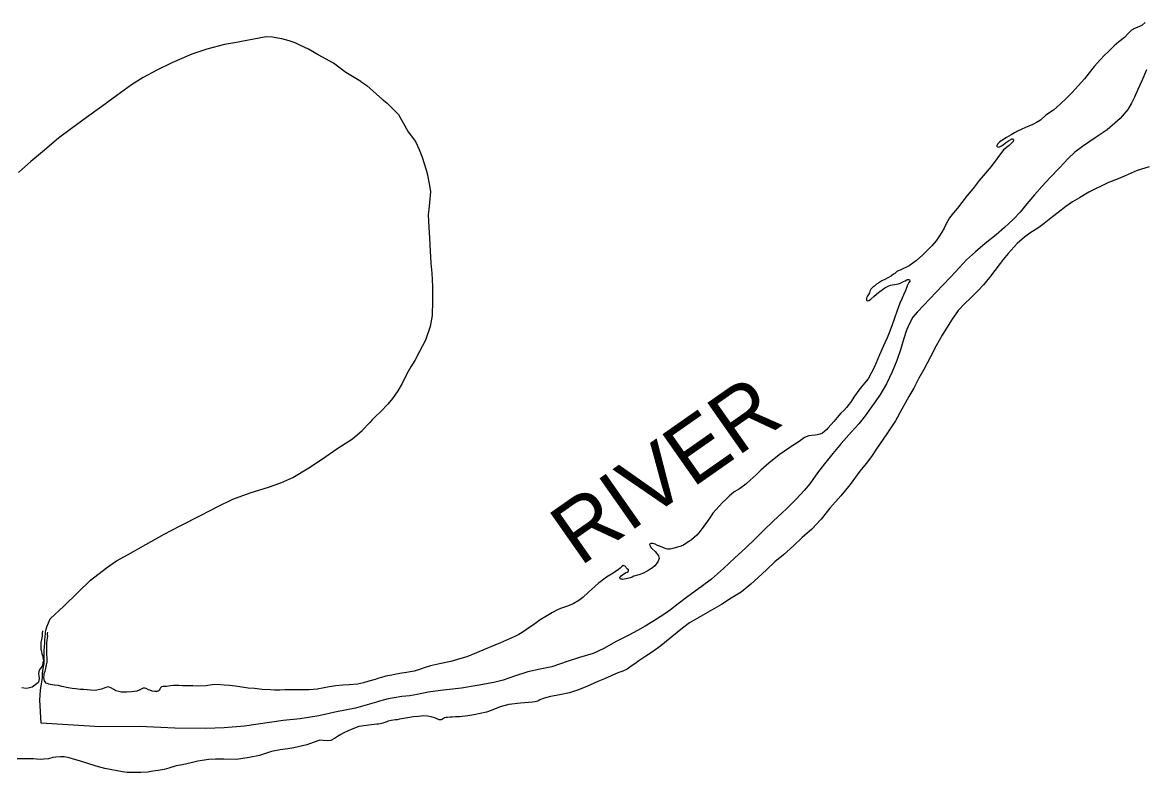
# Model space of a CAD drawing. Extents: x -83719 to 153526, y -11835 to 11446.
# Drawn here: x 475 to 860.1, y -2.5 to 255.3 of the extents above; entities that cross this region are included whole.
import ezdxf

# ---------------------------------------------------------------- set-up
doc = ezdxf.new("R2010")
doc.units = 0
doc.layers.add('Level 2', color=7, linetype='Continuous')
doc.layers.add('Level 9', color=7, linetype='Continuous')

msp = doc.modelspace()

# ---------------------------------------------------------------- linework, layer by layer
at = {"layer": 'Level 2'}
for points in [[(591.24, 234.94), (586.1, 238.05), (581.83, 241.27), (576.6, 244.13), (573.31, 246.02), (570.56, 247.36), (568.67, 248.2), (566.64, 248.93), (564.05, 249.64), (562.04, 249.98), (560.94, 250.17), (558.67, 250.26), (547.81, 248.22), (544.39, 247.7), (538.38, 246.09), (533.21, 244.31), (526.35, 241.36), (521.14, 238.85), (516.42, 236.35), (512.51, 233.77), (507.43, 230.19), (502.23, 226.37), (496.99, 222.62), (491.89, 218.77), (487.37, 215.47), (481.87, 210.74), (477.88, 207.46), (473.67, 203.74)], [(861.13, 238.92), (859.49, 235.2), (858.14, 232.19), (856.91, 229.52), (855.87, 227.49), (854.69, 225.36), (852.04, 222.22), (847.58, 218.39), (843.39, 215.61), (839.11, 212.59), (836.46, 210.65), (834.22, 208.52), (831.17, 205.3), (827.97, 201.95), (825.28, 198.97), (822.66, 196.06), (820.01, 192.92), (817.66, 190.05), (815.32, 187.52), (812.33, 184.77), (809.47, 182.32), (805.62, 179.35), (802.33, 176.49), (799.2, 173.67), (796.68, 170.97), (793.86, 167.85), (791.04, 164.91), (788.9, 162.65), (786.51, 160.18), (784.56, 158.09), (782.26, 155.66), (780.87, 153.95), (779.28, 151.17), (778.54, 149.15), (777.73, 146.69), (776.64, 142.72), (775.3, 139.12), (773.74, 135.17), (771.78, 131.05), (769.45, 127.18), (766.92, 123.64), (764.48, 120.13), (762.29, 117.31), (759.8, 114.53), (756.2, 110.53), (753.4, 107.19), (750.43, 103.57), (748.08, 100.47), (745.41, 96.73), (743.51, 94.44), (740.75, 91.49), (737.31, 88.06), (736.01, 86.83), (732.83, 83.94), (729.45, 80.58), (726.79, 77.94), (723.35, 74.61), (719.74, 71.24), (715.84, 67.63), (711.71, 63.95), (708.15, 61.35), (703.54, 58.02), (700.24, 55.49), (697.63, 53.46), (695.31, 51.86), (691.51, 49.42), (688.85, 47.81), (686.3, 46.38), (683.31, 44.73), (678.87, 42.57), (674.67, 40.12), (671.05, 38.46), (666.29, 37.09), (662.4, 35.79), (656.86, 33.84), (652.82, 33.03)], [(591.24, 234.94), (593.24, 233.62), (595.59, 231.55), (598.55, 228.86), (600.29, 227.47), (602.24, 225.52), (604.15, 223.57), (607.54, 217.71), (609.99, 214.31), (611.32, 211.64), (612.33, 208.96), (613.71, 204.59), (614.15, 202.9), (614.38, 201.64), (614.5, 200.98), (614.84, 199.22), (615.2, 197.02), (614.86, 193.41), (614.59, 191.03), (614.41, 189.09), (614.62, 184.79), (614.78, 181.26), (614.91, 178.89), (615.28, 172.49), (615.63, 169.06), (615.82, 164.53), (615.88, 159.59), (615.68, 154.58), (615.08, 150.79), (613.47, 146.04), (611.41, 142.14), (609.79, 139.13), (608.42, 136.89), (607.05, 134.55), (605.47, 131.17), (603.94, 128.66), (602.11, 126.04), (600.46, 124.13), (598.13, 121.63), (596.15, 119.7), (595.17, 118.68), (594.3, 117.85)], [(596.64, 21.75), (589.39, 19.69), (582.87, 18.4), (576.85, 16.99), (570.45, 15.96), (564.54, 15.46), (551.31, 13.5), (544.3, 12.86), (538.04, 12.71), (527.38, 12.77), (515.16, 13.39), (501.71, 13.19), (481.44, 14.46), (480.94, 22.43), (481.19, 25.81), (481.66, 28.66), (481.91, 30.21), (481.93, 31.54), (481.96, 32.61), (482.22, 33.89), (482.45, 35), (482.43, 35.53), (482.47, 36.47), (482.43, 37.6), (482.44, 38.17), (482.47, 39.34), (482.55, 40.82), (482.65, 42.02), (482.71, 43.22), (482.84, 44.2), (482.94, 45.3), (482.95, 45.84), (483.03, 46.38), (483.39, 47.62), (484.57, 50.3), (489.25, 54.74), (493.99, 59.44), (498.38, 63.67), (503.83, 67.87), (507.29, 70.29), (511.31, 72.4), (517.39, 75.88), (523.74, 79.44), (528.91, 82.16), (536.34, 85.99), (542.11, 88.89), (547.29, 91.41), (553.18, 93.65), (559.54, 95.57), (563.72, 97.12), (567.83, 98.93), (573.35, 102.26), (577.75, 105.08), (583.35, 108.95), (588.37, 112.19), (591.64, 115.01), (594.3, 117.85)], [(652.82, 33.03), (648.54, 32.11), (644.02, 30.59), (640.16, 29.32), (636.92, 28.43), (631.15, 27.38), (625.82, 26.57), (622.76, 26.18), (618.55, 25.74), (614.33, 25.12), (610.59, 24.39), (608.07, 23.92), (605.28, 23.61), (602.7, 23.21), (600.67, 22.89), (597.6, 22.04), (596.64, 21.75)]]:
    msp.add_lwpolyline(points, dxfattribs=at)
at = {"layer": 'Level 9'}
for points in [[(859.56, 254.36), (858.44, 253.77), (856.93, 253.16), (855.94, 252.63), (854.68, 251.36), (853.51, 250.1), (851.52, 248.57), (849.92, 247.26), (848.01, 245.31), (846.55, 243.9), (845.22, 242.56), (843.05, 240.07), (841.44, 237.92), (839.73, 235.87), (837.56, 233.51), (835.52, 231.22), (833.45, 229.1), (831.57, 227.24), (829.19, 225.11), (826.54, 223.34), (824.62, 221.65), (823.31, 220.88), (822.09, 220.21), (820.71, 219.64), (819.46, 219.14), (818.04, 218.47), (816.8, 217.87), (815.78, 217.34), (814.63, 216.68), (813.84, 216.22), (812.96, 215.7), (812.07, 215.14), (811.61, 214.83), (811.19, 214.52), (810.57, 214.06), (809.89, 213.41), (809.67, 212.91), (809.7, 212.74), (809.74, 212.64), (809.88, 212.48), (810.31, 212.36), (810.81, 212.57), (811.27, 212.88), (811.63, 213.09), (811.79, 213.23), (812.64, 213.92), (813.36, 214.34), (813.72, 214.58), (814.44, 215), (814.64, 215.14), (814.87, 215.25), (815.03, 215.22), (815.34, 214.83), (815.29, 214.29), (813.86, 212.92), (812, 211.5), (807.76, 205.74), (803.65, 200.93), (801.56, 198.2), (799.49, 195.81), (797.69, 193.43), (796.11, 191.48), (794.75, 189.84), (793.47, 188.14), (792.79, 187.09), (792.03, 185.63), (791.56, 184.62), (790.77, 183.19), (789.77, 181.63), (788.78, 180.24), (787.36, 178.49), (785.67, 176.78), (784.21, 175.37), (782.06, 173.45), (779.58, 171.64), (776.68, 170.3), (775.37, 169.66), (774.59, 169.04), (774.23, 168.76), (773.51, 168.24), (772.26, 167.54), (771.38, 167.05), (770.16, 166.42), (769.14, 165.82), (768.39, 165.27), (767.61, 164.68), (766.96, 164.2), (766.53, 163.75), (766.34, 163.48), (766.21, 163.24), (766.06, 162.8), (765.9, 162.4), (765.62, 161.79), (765.3, 161.31), (765.14, 161.01), (764.95, 160.5), (764.89, 160.24), (764.94, 159.84), (764.97, 159.74), (765.41, 159.62), (765.74, 159.66)], [(860.57, 255.26), (859.56, 254.36)], [(862.03, 205.69), (857.87, 204.38), (853.79, 202.6), (851.32, 201.5), (848.06, 200.21), (841.31, 196.96), (838.04, 194.94), (835.71, 193.61), (833.42, 192.04), (830.68, 189.97), (828.75, 188.48), (825.98, 186.2), (824.05, 184.78), (820.97, 182.9), (819.15, 181.45), (816.7, 179.28), (813.53, 175.86), (811.82, 173.77), (810.82, 172.41), (809.02, 169.99), (807.15, 167.64), (805.05, 165.15), (803.11, 163.03), (801.91, 161.73), (800.71, 160.66), (798.6, 158.6), (796.36, 156.27), (794.28, 153.28), (792.97, 151.11), (790.92, 147.78), (788.89, 144.19), (786.92, 140.33), (784.64, 136.03), (782.92, 132.98), (781.18, 129.59), (779.46, 126.68), (777.04, 122.37), (774.81, 118.34), (771.93, 113.89)], [(765.74, 159.66), (766.3, 160.11), (767.57, 161.18), (769, 162.48), (771.26, 164.01), (772.11, 164.53), (772.53, 164.75), (773.1, 164.96), (773.69, 165.11), (774.59, 165.2), (775.25, 165.29), (775.88, 165.4), (776.64, 165.72), (777.43, 166.15), (777.66, 166.25), (778.18, 166.5), (778.77, 166.78), (778.97, 166.89), (779.24, 166.96), (779.47, 166.97), (779.6, 166.9), (779.67, 166.81), (779.78, 166.64), (779.85, 166.44), (779.4, 165.9), (778.86, 164.78), (778.4, 163.37), (777.7, 161.88), (777.17, 160.56), (776.35, 158.74), (775.49, 156.31), (774.37, 153.31), (773.56, 151.05), (772.66, 148.56), (772.03, 146.94), (771.25, 145.22), (769.36, 141.06), (767.64, 136.91), (765.48, 132.85), (763.6, 130.63), (762.32, 128.96), (760.84, 126.85), (759.43, 124.71), (758.85, 123.99), (757.98, 122.93), (757.07, 121.91), (756.13, 120.98), (754.8, 119.54), (753.68, 118.14), (752.8, 117.12), (751.67, 115.85), (751.25, 115.37), (750.6, 114.79), (749.78, 114.17), (749.52, 113.99), (748.93, 113.78), (747.94, 113.55), (747.27, 113.43), (746.18, 113.3), (745.11, 113.24), (743.6, 112.6), (741.8, 111.28), (738.59, 109.16), (734.86, 106.72), (731.31, 103.86), (728.57, 101.42), (727.02, 99.87), (725, 97.95), (723.41, 96.64), (721.28, 95.05), (719.48, 93.93), (717.69, 92.48), (716.62, 91.35), (715.48, 90.25), (714.45, 89.12), (712.18, 86.69), (711.31, 85.37), (710.25, 83.87), (709, 82.23), (707.78, 80.5), (706.58, 79.13), (705.74, 78.27), (704.8, 77.45), (704.14, 77), (703.19, 76.4), (702.01, 75.7), (701.25, 75.35), (699.57, 74.87), (698.35, 74.54), (697.45, 74.31), (696.59, 74.26), (696.05, 74.38), (695.48, 74.63), (694.74, 74.97), (693.83, 75.28), (693.16, 75.53), (692.35, 76.01), (691.98, 76.1), (691.51, 76.19), (691.21, 76.18), (690.94, 76.18)], [(771.93, 113.89), (768.34, 108.79), (766.58, 106.07), (764.74, 103.75), (762.65, 101.03), (759.27, 96.5), (756.07, 92.6), (752.32, 88.37), (749.32, 84.61), (746.15, 81.19), (742.8, 78.26), (739.91, 75.52), (736.43, 72.35), (733.43, 69.87), (730.63, 67.29), (727.58, 64.4), (725.17, 62.3), (721.81, 59.54), (718.44, 57.42), (715.1, 55.29), (710.34, 52.56), (707.32, 50.84), (704.17, 48.96), (701.76, 47.12), (699.83, 45.6), (697.42, 43.74), (694.26, 41.11), (691.38, 38.97), (689.12, 37.51), (686.7, 35.94), (685.33, 34.93), (684.12, 34.03), (682.65, 33.06), (681.23, 32.39), (679.45, 31.74), (677.18, 30.78), (674.94, 29.75), (672.61, 28.75), (670.1, 27.65), (668.23, 26.83), (665.62, 25.86), (662.88, 24.95), (659.6, 24.23), (656.39, 23.68), (653.84, 22.98), (652.76, 22.48), (652, 22.03), (651.08, 21.8), (650.18, 21.71), (646.03, 21.4), (642.01, 20.86), (639.1, 20.11), (636.04, 18.89), (634.35, 18.32), (632.27, 17.83), (630.05, 17.4), (628, 17.04), (625.17, 16.7), (623.71, 16.63), (622.65, 16.6), (621.88, 16.58), (620.95, 16.49), (620.39, 16.44), (620.02, 16.3), (619.66, 16.12), (619.3, 15.81), (618.78, 15.6), (618.18, 15.68), (616.9, 16.18), (615.42, 16.64), (614.08, 16.94), (612.91, 16.97), (610.99, 16.82), (609.33, 16.61), (607.4, 16.33), (604.52, 15.85), (603.76, 15.66), (603.13, 15.58), (601.7, 15.41), (600.64, 15.21), (600.11, 14.96), (599.49, 14.75), (598.83, 14.53), (597.9, 14.3), (597.31, 14.15), (596.74, 14.17)], [(690.94, 76.18), (690.65, 76.13), (690.48, 75.96), (690.42, 75.86), (690.6, 75.43), (690.84, 74.9), (691.32, 74.42), (692.35, 73.44), (692.73, 72.92), (693.11, 72.46), (693.42, 71.97), (693.67, 71.07), (693.52, 70.44), (693.4, 70.1), (692.95, 69.45), (692.21, 68.56), (691.39, 67.91), (689.92, 66.9), (688.35, 66.02), (687.06, 65.56), (686.66, 65.48), (685.04, 64.94), (684.42, 64.68), (683.79, 64.43), (682.4, 64.13), (681.71, 63.91), (681.24, 63.9), (680.91, 63.96), (680.61, 63.98), (680.34, 64.11), (680.16, 64.5), (680.26, 64.64), (680.68, 65.09), (681.07, 65.43), (681.59, 65.81), (682.12, 66.19), (682.41, 66.3), (682.71, 66.37), (683.07, 66.65), (683.2, 66.89), (683.16, 67.15), (682.75, 67.48), (682.51, 67.74), (682.2, 68.16), (681.99, 68.39), (681.72, 68.58), (681.29, 68.64), (680.73, 68.22), (680.28, 67.71), (679.72, 67.26), (678.58, 66.46), (677.27, 65.63), (675.6, 64.62), (674.65, 63.96), (673.54, 63.09), (672.82, 62.57), (671.62, 61.4), (669.37, 59.51), (667.49, 57.66), (666.15, 56.65), (664.12, 55.5), (662.17, 54.64), (659.83, 53.88), (658.58, 53.28), (657.1, 52.47), (654.81, 51.14), (652.87, 49.95), (651.01, 48.57), (648.17, 46.62), (646.63, 45.62), (645.51, 44.98), (644.16, 44.28), (642.25, 43.5), (639.19, 42.14), (637.22, 41.32), (633.89, 39.97), (630.96, 38.62), (627.67, 37.3), (625.52, 36.67), (622.18, 35.68), (618.21, 34.87), (615.13, 34.19), (613.31, 33.57), (611.4, 32.89), (609.55, 32.34), (606.93, 31.84), (605.34, 31.66), (603.42, 31.31), (601.83, 31), (599.87, 30.58), (598.32, 30.2), (597.43, 29.95), (596.17, 29.48)], [(481.94, 46.27), (481.8, 45.33), (481.73, 44.43), (481.65, 43.86), (481.54, 43.28), (481.31, 42.17), (481.3, 41.54), (481.29, 40.74), (481.38, 39.94), (481.43, 39.57), (481.55, 38.94), (481.63, 38.48), (481.93, 37.69), (482.22, 35.89), (482.01, 35.19), (481.84, 34.31), (481.43, 33.56), (480.8, 32.71), (480.47, 31.56), (480.6, 30.63), (480.72, 30.07), (480.7, 29.7), (480.47, 28.62), (480.18, 28.28), (479.63, 27.76), (478.78, 27.23), (478.29, 26.88), (476.94, 26.46), (476.28, 26.37), (474.77, 26.65)], [(483.34, 40.17), (483.38, 40.91), (483.36, 41.64), (483.35, 42.08), (483.55, 42.95), (483.66, 43.69), (483.7, 44.36), (483.66, 44.73), (483.67, 45.33), (483.72, 45.7)], [(596.17, 29.48), (594.01, 28.93), (592.16, 28.37), (590.08, 27.9), (587.25, 27.7), (585.02, 27.55), (582.67, 27.31), (580.35, 26.99), (578.59, 26.6), (576.24, 26.22), (573.52, 25.99), (570.32, 25.98), (566.92, 25.93), (565.12, 25.93), (563.39, 25.84), (561.63, 25.85), (560.19, 25.93), (557.29, 26.1), (554.68, 26.37), (552.57, 26.57), (550.4, 26.86), (548.19, 27.18), (546.11, 27.38), (544.24, 27.52), (541.94, 27.77), (540.14, 27.64), (537.95, 27.37), (535.42, 27.24), (533.52, 27.31), (531.69, 27.35), (529.99, 27.36), (528.69, 27.45), (527.75, 27.45), (526.89, 27.38), (525.89, 27.28), (525.13, 27.19), (524.5, 27.13), (524.13, 27.09), (523.5, 27.1), (523.2, 27.12), (522.74, 26.94), (522.45, 26.63), (522.2, 26.15), (521.94, 25.78), (521.75, 25.64), (521.26, 25.42), (520.49, 25.39), (519.59, 25.53), (518.75, 25.77), (518.31, 25.99), (517.49, 26.36), (517.09, 26.48), (516.72, 26.57), (516.42, 26.52), (516.03, 26.34), (515.15, 25.84), (514.29, 25.51), (512.5, 25.25), (510.7, 25.12), (509.07, 25.13), (508.06, 25.37), (507.09, 25.63), (506.38, 26.01), (505.63, 26.55), (504.58, 26.95), (503.62, 26.78), (502.17, 26.2), (500.02, 25.76), (498.42, 25.8), (497.28, 25.89), (496.11, 26.02), (494.88, 26.11), (493.24, 26.32), (492.07, 26.38), (490.69, 26.67), (488.58, 27.1), (487.37, 27.42), (485.9, 27.54), (484.53, 27.76), (484.06, 27.88), (483.79, 27.97), (483.21, 28.28), (482.8, 28.67), (482.55, 29.09), (482.43, 29.62), (482.41, 30.22), (482.42, 30.89), (482.47, 31.53), (482.84, 32.38), (483.04, 33.22), (483.12, 33.92), (483.3, 34.56), (483.5, 35.4), (483.51, 36.07), (483.53, 36.64), (483.48, 37.17), (483.39, 37.87), (483.34, 38.4), (483.38, 39.17), (483.36, 39.61), (483.34, 40.17)], [(596.74, 14.17), (594.88, 13.97), (590.54, 13.32), (588.49, 12.58), (586.88, 11.89), (585.41, 11.17), (584.36, 10.57), (583.25, 9.86), (582.14, 9.22), (580.97, 8.58), (579.64, 8.47), (578.27, 8.59), (577.13, 8.61), (574.83, 7.83), (572.72, 7.09), (568.26, 6.04), (566.17, 5.63), (563.51, 5.37), (560.5, 4.73), (556.48, 3.39), (552.91, 2.67), (548.47, 1.98), (544.2, 2.07), (541.26, 2.17), (538.97, 2.02), (535.22, 1.46), (532.98, 0.88), (529.97, 0.17), (527.75, -0.14), (525.28, -1.02), (523.66, -1.41), (521.64, -1.82), (519.82, -2.05), (518.03, -2.38), (515.67, -2.49), (513.6, -2.46), (510.93, -2.45), (509.33, -2.28), (503.36, -1.08), (500.37, -0.31), (497.17, 0.71), (494.61, 1.49), (492.52, 2.12), (491.04, 2.54), (489.33, 2.88), (488.13, 2.97), (486.47, 2.85), (485.47, 2.71), (483.95, 2.29), (482.36, 2.1), (481.13, 2.06), (479.86, 2.12), (478.79, 2.18), (476.95, 2.28), (475.09, 2.29), (473.16, 2.19)]]:
    msp.add_lwpolyline(points, dxfattribs=at)

# ---------------------------------------------------------------- texts
msp.add_text('RIVER', height=21.12, rotation=35, dxfattribs=at).set_placement((666.49, 68.13))

doc.saveas('drawing.dxf')
